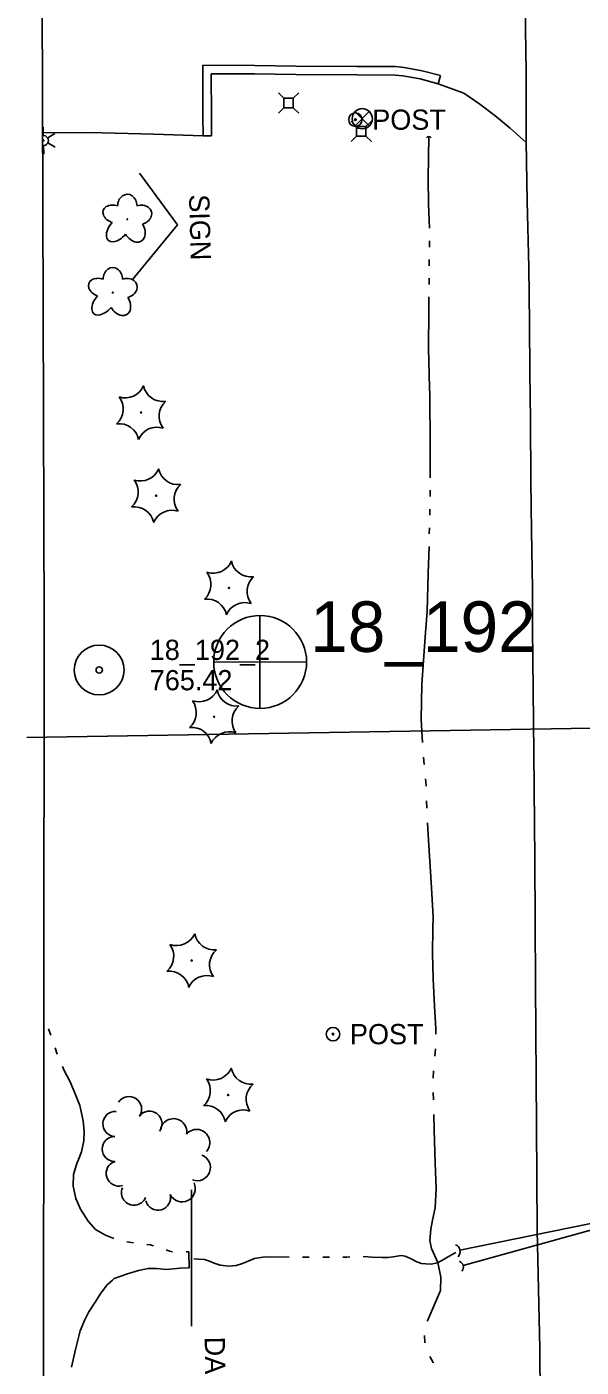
# Model space of a CAD drawing. Extents: x 589250 to 1188077, y 162953 to 363065.
# Drawn here: x 593737.9 to 593902.4, y 182719.7 to 183117.6 of the extents above; entities that cross this region are included whole.
import ezdxf

# ---------------------------------------------------------------- set-up
doc = ezdxf.new("R2010")
doc.units = 0
for name, color, linetype in [('E_DRN', 7, 'Continuous'), ('E_DRN_DrainTile', 7, 'Continuous'), ('E_DRN_SS_UG', 7, 'Continuous'), ('E_DWY', 7, 'Continuous'), ('E_LAND_TreeLine_P', 7, 'Continuous'), ('E_LAND_Vegetation', 7, 'Continuous'), ('E_LTG', 7, 'Continuous'), ('E_MAP_Limits', 7, 'Continuous'), ('E_MAP_PassPoints', 7, 'Continuous'), ('E_MAP_PhotoCenter', 7, 'Continuous'), ('E_MISCPROP', 7, 'Continuous'), ('E_RDWY', 7, 'Continuous'), ('E_SGN', 7, 'Continuous'), ('E_SGN_Text', 7, 'Continuous'), ('E_SIG', 7, 'Continuous'), ('E_STRUCT_Text', 7, 'Continuous'), ('E_UTL_AG_Bold', 7, 'Continuous'), ('E_WAL', 7, 'Continuous'), ('E_WTR_FlowLine', 7, 'Continuous')]:
    doc.layers.add(name, color=color, linetype=linetype)

msp = doc.modelspace()

# ---------------------------------------------------------------- linework, layer by layer
at = {"layer": 'E_DRN'}
for centre, radius, start, end in [((593857.15, 183084.13), 0.87, 34.9067, 141.1669), ((593864.14, 182753.99), 2.3, 318.9692, 65.2294), ((593865.53, 182749.43), 1.88, 320.115, 66.3752)]:
    msp.add_arc(centre, radius, start, end, dxfattribs=at)
at = {"layer": 'E_DRN_DrainTile'}
msp.add_line((594282.43, 182915.7), (593737.86, 182906.66), dxfattribs=at)
at = {"layer": 'E_DRN_SS_UG'}
for points in [[(593866.39, 182754.47), (593931.89, 182767.83)], [(593867.37, 182749.87), (593931.89, 182767.83)]]:
    msp.add_lwpolyline(points, dxfattribs=at)
at = {"layer": 'E_DWY'}
for p, q in [((593790.08, 183106.2), (593790.12, 183091.21)), ((593805.49, 183106.15), (593790.08, 183106.2)), ((593792.59, 183103.69), (593792.62, 183091.22)), ((593805.47, 183103.65), (593792.59, 183103.69)), ((593817.71, 183103.45), (593805.47, 183103.65)), ((593817.74, 183105.95), (593805.49, 183106.15)), ((593835.87, 183103.3), (593817.71, 183103.45)), ((593835.89, 183105.8), (593817.74, 183105.95)), ((593847.26, 183105.78), (593835.89, 183105.8)), ((593849.82, 183105.53), (593847.26, 183105.78)), ((593855.16, 183104.58), (593849.82, 183105.53)), ((593860.58, 183103.1), (593855.16, 183104.58)), ((593847.13, 183103.28), (593835.87, 183103.3)), ((593849.48, 183103.05), (593847.13, 183103.28)), ((593854.61, 183102.14), (593849.48, 183103.05)), ((593859.92, 183100.69), (593854.61, 183102.14)), ((593859.92, 183100.69), (593860.58, 183103.1)), ((593867.57, 183097.88), (593859.92, 183100.69)), ((593872.34, 183094.62), (593867.57, 183097.88)), ((593876.78, 183091.25), (593872.34, 183094.62)), ((593790.12, 183091.21), (593790.19, 183085.19)), ((593792.62, 183091.22), (593792.69, 183085.22)), ((593881.33, 183087.56), (593876.78, 183091.25)), ((593886.08, 183083.27), (593881.33, 183087.56)), ((593756.48, 183086.18), (593742.51, 183086.17)), ((593775.47, 183085.77), (593756.48, 183086.18)), ((593790.19, 183085.19), (593775.47, 183085.77)), ((593792.69, 183085.22), (593790.19, 183085.19))]:
    msp.add_line(p, q, dxfattribs=at)
at = {"layer": 'E_LAND_TreeLine_P'}
for centre, radius, start, end in [((593768.2, 182796.33), 3.73, 326.505, 146.505), ((593764.16, 182791.93), 3.73, 87.2161, 267.2161), ((593774.25, 182791.98), 3.73, 323.5374, 143.5374), ((593781.4, 182789.56), 3.93, 350.7637, 170.7637), ((593788.24, 182786.38), 3.93, 318.1463, 138.1463), ((593763.97, 182784.48), 3.73, 90.4872, 270.4872), ((593788.43, 182779), 3.93, 249.6092, 69.6092), ((593765.14, 182777.2), 3.73, 107.1339, 287.1339), ((593783.94, 182772.72), 3.93, 205.8529, 25.8529), ((593769.65, 182771.52), 3.73, 157.16, 337.16), ((593776.8, 182770.03), 3.73, 195.2411, 15.2411)]:
    msp.add_arc(centre, radius, start, end, dxfattribs=at)
at = {"layer": 'E_LAND_Vegetation'}
for centre, radius in [((593767.69, 183060.46), 0.128), ((593763.37, 183038.7), 0.128), ((593771.78, 183003.1), 0.167), ((593776.25, 182978.43), 0.167), ((593797.87, 182951.04), 0.167), ((593793.45, 182912.79), 0.167), ((593786.77, 182840.42), 0.167), ((593797.63, 182800.53), 0.167)]:
    msp.add_circle(centre, radius, dxfattribs=at)
for centre, radius, start, end in [((593767.07, 183013.35), 5.9, 251.7713, 337.5362), ((593778.25, 183012.26), 5.9, 191.7666, 277.5316), ((593760.55, 183004.15), 5.9, 311.7713, 37.5362), ((593783, 183002.05), 5.9, 131.7713, 217.5362), ((593765.25, 182993.89), 5.91, 11.811, 97.4871), ((593776.48, 182992.85), 5.9, 71.7713, 157.5362), ((593771.55, 182988.67), 5.9, 251.7713, 337.5362), ((593782.73, 182987.59), 5.9, 191.7666, 277.5316), ((593765.02, 182979.48), 5.9, 311.7713, 37.5362), ((593787.48, 182977.38), 5.9, 131.7713, 217.5362), ((593769.72, 182969.22), 5.91, 11.811, 97.4871), ((593780.95, 182968.18), 5.9, 71.7713, 157.5362), ((593793.16, 182961.29), 5.9, 251.7713, 337.5362), ((593804.34, 182960.2), 5.9, 191.7666, 277.5316), ((593786.64, 182952.09), 5.9, 311.7713, 37.5362), ((593809.09, 182949.99), 5.9, 131.7713, 217.5362), ((593791.34, 182941.84), 5.91, 11.811, 97.4871), ((593802.57, 182940.8), 5.9, 71.7713, 157.5362), ((593788.95, 182923.13), 5.9, 250.6644, 336.4293), ((593800.16, 182921.87), 5.91, 190.7041, 276.3802), ((593782.25, 182914.06), 5.9, 310.6644, 36.4293), ((593804.66, 182911.52), 5.9, 130.6644, 216.4293), ((593786.8, 182903.76), 5.9, 10.6597, 96.4247), ((593797.96, 182902.45), 5.9, 70.6644, 156.4293), ((593775.57, 182841.68), 5.9, 310.6644, 36.4293), ((593782.27, 182850.75), 5.9, 250.6644, 336.4293), ((593793.48, 182849.49), 5.91, 190.7041, 276.3802), ((593797.98, 182839.15), 5.9, 130.6644, 216.4293), ((593780.12, 182831.38), 5.9, 10.6597, 96.4247), ((593791.28, 182830.08), 5.9, 70.6644, 156.4293), ((593786.43, 182801.79), 5.9, 310.6644, 36.4293), ((593793.13, 182810.86), 5.9, 250.6644, 336.4293), ((593804.34, 182809.6), 5.91, 190.7041, 276.3802), ((593808.83, 182799.26), 5.9, 130.6644, 216.4293), ((593790.98, 182791.49), 5.9, 10.6597, 96.4247), ((593802.13, 182790.19), 5.9, 70.6644, 156.4293)]:
    msp.add_arc(centre, radius, start, end, dxfattribs=at)
for centre, major_axis, ratio in [((593767.69, 183064.44), (0.01, -3.45), 0.832022), ((593763.98, 183061.98), (3.43, -1.17), 0.716896), ((593771.38, 183061.74), (-3.46, -1.05), 0.782863), ((593765.17, 183057.78), (3.11, 3.59), 0.560249), ((593769.69, 183057.55), (-2.15, 3.63), 0.691916), ((593763.37, 183042.68), (0.01, -3.45), 0.832022), ((593759.66, 183040.22), (3.43, -1.17), 0.716896), ((593767.06, 183039.98), (-3.46, -1.05), 0.782863), ((593760.85, 183036.02), (3.11, 3.59), 0.560249), ((593765.37, 183035.79), (-2.15, 3.63), 0.691916)]:
    msp.add_ellipse(centre, major_axis=major_axis, ratio=ratio, start_param=1.570796, end_param=4.712389, dxfattribs=at)
at = {"layer": 'E_LTG'}
for p, q in [((593742.67, 183087.82), (593742.74, 183085.32)), ((593744.06, 183084.61), (593746.19, 183085.92)), ((593742.82, 183082.33), (593742.89, 183079.83)), ((593744.1, 183083.11), (593746.3, 183081.92))]:
    msp.add_line(p, q, dxfattribs=at)
msp.add_circle((593742.78, 183083.82), 0.125, dxfattribs=at)
msp.add_arc((593742.78, 183083.82), 1.5, 260.2665, 100.1322, dxfattribs=at)
at = {"layer": 'E_MAP_Limits'}
for p, q in [((593740.94, 183539.37), (593743.02, 182940.48)), ((593743.02, 182940.48), (593742.43, 182363.94))]:
    msp.add_line(p, q, dxfattribs=at)
at = {"layer": 'E_MAP_PassPoints'}
for radius in [7.38, 7.38, 0.945, 0.945]:
    msp.add_circle((593759.34, 182926.67), radius, dxfattribs=at)
at = {"layer": 'E_MAP_PhotoCenter'}
for p, q in [((593807.05, 182942.86), (593806.98, 182915.45)), ((593807.05, 182942.86), (593806.98, 182915.45)), ((593793.36, 182929.06), (593820.82, 182929.04)), ((593793.36, 182929.06), (593820.82, 182929.04))]:
    msp.add_line(p, q, dxfattribs=at)
msp.add_circle((593807.1, 182929.06), 13.78, dxfattribs=at)
msp.add_circle((593807.1, 182929.06), 13.78, dxfattribs=at)
at = {"layer": 'E_MISCPROP'}
for centre, radius in [((593835.37, 183090.04), 2), ((593835.37, 183090.04), 0.25), ((593828.74, 182818.58), 2), ((593828.74, 182818.58), 0.25)]:
    msp.add_circle(centre, radius, dxfattribs=at)
at = {"layer": 'E_RDWY'}
for p, q in [((593885.75, 183125.82), (593885.83, 183117.03)), ((593885.83, 183117.03), (593886.02, 183104.25)), ((593886.02, 183104.25), (593886.08, 183083.59)), ((593886.08, 183083.59), (593886.36, 183065.86)), ((593886.36, 183065.86), (593886.8, 183046.28)), ((593886.8, 183046.28), (593887, 183029.74)), ((593887, 183029.74), (593887.14, 183014.9)), ((593887.14, 183014.9), (593887.33, 183001.01)), ((593887.33, 183001.01), (593887.46, 182982.69)), ((593887.46, 182982.69), (593887.66, 182967.87)), ((593887.66, 182967.87), (593887.89, 182950.87)), ((593887.89, 182950.87), (593887.92, 182939.09)), ((593888.32, 182902.13), (593887.92, 182939.09)), ((593888.64, 182870.47), (593888.32, 182902.13)), ((593888.84, 182833.44), (593888.64, 182870.47)), ((593889.1, 182791.5), (593888.84, 182833.44)), ((593889.29, 182760.42), (593889.1, 182791.5)), ((593890.05, 182725.22), (593889.29, 182760.42)), ((593890.5, 182681.62), (593890.05, 182725.22))]:
    msp.add_line(p, q, dxfattribs=at)
at = {"layer": 'E_SGN'}
for p, q in [((593782.61, 183058.8), (593771.33, 183074.15)), ((593769.28, 183042.66), (593782.61, 183058.8))]:
    msp.add_line(p, q, dxfattribs=at)
at = {"layer": 'E_SIG'}
for points in [[(593839.45, 183092.43), (593835.26, 183088.19)], [(593835.26, 183092.39), (593839.49, 183088.16)]]:
    msp.add_lwpolyline(points, dxfattribs=at)
msp.add_circle((593837.4, 183090.31), 3, dxfattribs=at)
at = {"layer": 'E_UTL_AG_Bold'}
for points in [[(593814.13, 183096.38), (593812.54, 183097.97)], [(593816.94, 183096.38), (593818.54, 183097.97)], [(593814.13, 183093.56), (593812.54, 183091.97)], [(593816.94, 183093.56), (593818.54, 183091.97)], [(593835.69, 183087.96), (593834.1, 183089.55)], [(593838.5, 183087.96), (593840.1, 183089.55)], [(593835.69, 183085.14), (593834.1, 183083.55)], [(593838.5, 183085.14), (593840.1, 183083.55)]]:
    msp.add_lwpolyline(points, dxfattribs=at)
for points in [[(593814.13, 183093.56), (593816.94, 183093.56), (593816.94, 183096.38), (593814.13, 183096.38)], [(593835.69, 183085.14), (593838.5, 183085.14), (593838.5, 183087.96), (593835.69, 183087.96)]]:
    msp.add_lwpolyline(points, close=True, dxfattribs=at)
at = {"layer": 'E_WAL'}
msp.add_line((593786.77, 182731.89), (593786.69, 182772.32), dxfattribs=at)
at = {"layer": 'E_WTR_FlowLine'}
for p, q in [((593857.11, 183085), (593856.99, 183072.61)), ((593856.99, 183072.61), (593857.06, 183064.91)), ((593857.06, 183064.91), (593857.34, 183057.78)), ((593857.37, 183054.07), (593857.35, 183052.22)), ((593857.3, 183048.52), (593857.28, 183046.67)), ((593857.24, 183042.96), (593857.21, 183041.11)), ((593857.17, 183037.41), (593857.12, 183033.34)), ((593857.12, 183033.34), (593857.08, 183022.16)), ((593857.08, 183022.16), (593857.37, 183010.56)), ((593857.37, 183010.56), (593857.42, 183008.43)), ((593857.42, 183008.43), (593857.54, 182993.2)), ((593857.54, 182993.2), (593857.57, 182983.72)), ((593857.58, 182980.01), (593857.58, 182978.16)), ((593857.49, 182974.46), (593857.44, 182972.61)), ((593857.35, 182968.91), (593857.3, 182967.05)), ((593857.21, 182963.35), (593857, 182955.4)), ((593857, 182955.4), (593856.67, 182944.04)), ((593856.67, 182944.04), (593856.02, 182936.54)), ((593856.02, 182936.54), (593855.08, 182922.32)), ((593855.08, 182922.32), (593854.93, 182911.93)), ((593854.93, 182911.93), (593855.29, 182905.14)), ((593855.61, 182900.81), (593855.81, 182898.66)), ((593856.21, 182894.34), (593856.27, 182893.62)), ((593856.27, 182893.62), (593856.33, 182892.17)), ((593856.51, 182887.84), (593856.6, 182885.67)), ((593856.81, 182881.34), (593857.07, 182876.2)), ((593857.07, 182876.2), (593857.85, 182863.71)), ((593857.85, 182863.71), (593858.43, 182853.45)), ((593858.43, 182853.45), (593858.37, 182849.95)), ((593858.37, 182849.95), (593858.25, 182842.62)), ((593858.25, 182842.62), (593858.49, 182834.98)), ((593858.49, 182834.98), (593858.84, 182826.85)), ((593858.84, 182826.85), (593859.23, 182820.11)), ((593744.34, 182820.2), (593744.96, 182818.3)), ((593859.23, 182820.11), (593859.21, 182818.53)), ((593746.23, 182814.51), (593746.88, 182812.62)), ((593859.14, 182814.2), (593858.93, 182812.04)), ((593748.41, 182808.93), (593748.84, 182807.97)), ((593748.84, 182807.97), (593750.63, 182804.66)), ((593858.55, 182807.72), (593858.49, 182805.55)), ((593750.63, 182804.66), (593752.03, 182801.39)), ((593752.03, 182801.39), (593753.55, 182797.38)), ((593858.48, 182801.22), (593858.53, 182799.05)), ((593753.55, 182797.38), (593754.59, 182792.84)), ((593858.63, 182794.71), (593858.73, 182790.14)), ((593754.59, 182792.84), (593754.89, 182789.67)), ((593754.89, 182789.67), (593754.75, 182786.89)), ((593858.73, 182790.14), (593859.04, 182780.26)), ((593754.75, 182786.89), (593754.12, 182783.68)), ((593753.22, 182781.4), (593752.74, 182780.16)), ((593754.12, 182783.68), (593753.22, 182781.4)), ((593752.74, 182780.16), (593751.71, 182776.91)), ((593859.04, 182780.26), (593859.29, 182772.79)), ((593751.71, 182776.91), (593751.57, 182773.47)), ((593751.57, 182773.47), (593752.39, 182769.81)), ((593752.39, 182769.81), (593753.83, 182766.59)), ((593859.29, 182772.79), (593859.02, 182766.98)), ((593753.83, 182766.59), (593756.06, 182763.02)), ((593859.02, 182766.98), (593858.29, 182763.36)), ((593756.06, 182763.02), (593758.26, 182760.58)), ((593858.29, 182763.36), (593857.76, 182760.72)), ((593758.26, 182760.58), (593761.25, 182758.86)), ((593761.25, 182758.86), (593763.67, 182757.94)), ((593857.76, 182760.72), (593857.44, 182757.28)), ((593857.44, 182757.28), (593857.98, 182754.97)), ((593767.53, 182756.94), (593768.24, 182756.8)), ((593768.24, 182756.8), (593769.51, 182756.65)), ((593773.48, 182756.16), (593774.58, 182756.03)), ((593774.58, 182756.03), (593775.44, 182755.78)), ((593779.23, 182754.52), (593780.25, 182754.11)), ((593780.25, 182754.11), (593781.14, 182753.97)), ((593785.13, 182753.96), (593785.19, 182753.96)), ((593785.19, 182753.96), (593785.98, 182753.96)), ((593785.98, 182753.96), (593786.01, 182749.25)), ((593857.98, 182754.97), (593859.87, 182750.81)), ((593864.06, 182753.21), (593865.14, 182753.77)), ((593787.44, 182751.86), (593788.76, 182751.81)), ((593788.76, 182751.81), (593790.54, 182751.66)), ((593790.54, 182751.66), (593792.06, 182751.2)), ((593792.06, 182751.2), (593793.48, 182750.57)), ((593793.48, 182750.57), (593795.28, 182750.01)), ((593795.28, 182750.01), (593797.84, 182749.73)), ((593797.84, 182749.73), (593799.97, 182749.87)), ((593799.97, 182749.87), (593801.91, 182750.5)), ((593801.91, 182750.5), (593805.38, 182751.97)), ((593805.38, 182751.97), (593807.92, 182752.42)), ((593807.92, 182752.42), (593809.76, 182752.45)), ((593809.76, 182752.45), (593815.69, 182752.41)), ((593819.69, 182752.38), (593821.68, 182752.37)), ((593825.68, 182752.34), (593827.68, 182752.33)), ((593831.68, 182752.38), (593832.8, 182752.42)), ((593832.8, 182752.42), (593833.68, 182752.46)), ((593837.67, 182752.56), (593840.36, 182752.38)), ((593840.36, 182752.38), (593843.27, 182752.24)), ((593843.27, 182752.24), (593845.13, 182752.3)), ((593845.13, 182752.3), (593846.55, 182752.5)), ((593846.55, 182752.5), (593848.91, 182752.82)), ((593848.91, 182752.82), (593850.17, 182752.69)), ((593850.17, 182752.69), (593851.94, 182751.86)), ((593851.94, 182751.86), (593853.63, 182750.96)), ((593853.63, 182750.96), (593854.99, 182750.5)), ((593854.99, 182750.5), (593856.27, 182750.37)), ((593856.27, 182750.37), (593857.82, 182750.31)), ((593857.82, 182750.31), (593859.7, 182750.73)), ((593859.7, 182750.73), (593861.25, 182751.47)), ((593859.87, 182750.81), (593860.73, 182746.39)), ((593861.25, 182751.47), (593862.72, 182752.35)), ((593862.72, 182752.35), (593864.06, 182753.21)), ((593763.24, 182745.53), (593761.72, 182744.19)), ((593763.79, 182746.03), (593763.24, 182745.53)), ((593765.47, 182746.68), (593763.79, 182746.03)), ((593767.72, 182747.38), (593765.47, 182746.68)), ((593770.98, 182748.38), (593767.72, 182747.38)), ((593773.89, 182748.98), (593770.98, 182748.38)), ((593776.45, 182748.97), (593773.89, 182748.98)), ((593779.31, 182748.7), (593776.45, 182748.97)), ((593783.41, 182749.08), (593779.31, 182748.7)), ((593786.01, 182749.25), (593783.41, 182749.08)), ((593860.73, 182746.39), (593860.58, 182742.47)), ((593759.86, 182741.68), (593758.17, 182739)), ((593761.72, 182744.19), (593759.86, 182741.68)), ((593860.58, 182742.47), (593858.81, 182738.28)), ((593758.17, 182739), (593756.31, 182736.1)), ((593858.81, 182738.28), (593856.73, 182733.51)), ((593754.94, 182733.6), (593753.74, 182730.52)), ((593756.31, 182736.1), (593754.94, 182733.6)), ((593856.73, 182733.51), (593856.69, 182733.36)), ((593753.74, 182730.52), (593752.35, 182724.93)), ((593855.87, 182729.11), (593855.99, 182726.95)), ((593752.35, 182724.93), (593751.14, 182719.75)), ((593857.42, 182722.91), (593858.43, 182721.08)), ((593858.43, 182721.08), (593858.46, 182721.01))]:
    msp.add_line(p, q, dxfattribs=at)

# ---------------------------------------------------------------- texts
at = {"layer": 'E_MAP_PassPoints'}
for s, p in [('18_192_2', (593774.34, 182929.65)), ('18_192_2', (593774.34, 182929.65)), ('765.42', (593774.34, 182920.65)), ('765.42', (593774.34, 182920.65))]:
    msp.add_text(s, height=6, dxfattribs=at).set_placement(p)
at = {"layer": 'E_MAP_PhotoCenter'}
msp.add_text('18_192', height=15, dxfattribs=at).set_placement((593821.95, 182932.04))
msp.add_text('18_192', height=15, dxfattribs=at).set_placement((593821.95, 182932.04))
at = {"layer": 'E_MISCPROP'}
for p in [(593840.37, 183087.04), (593833.74, 182815.58)]:
    msp.add_text('POST', height=6, dxfattribs=at).set_placement(p)
at = {"layer": 'E_SGN_Text'}
msp.add_text('SIGN', height=6, rotation=271.5599, dxfattribs=at).set_placement((593785.99, 183067.8))
at = {"layer": 'E_STRUCT_Text'}
msp.add_text('DAM', height=6, rotation=270.7162, dxfattribs=at).set_placement((593790.65, 182728.73))

doc.saveas('drawing.dxf')
